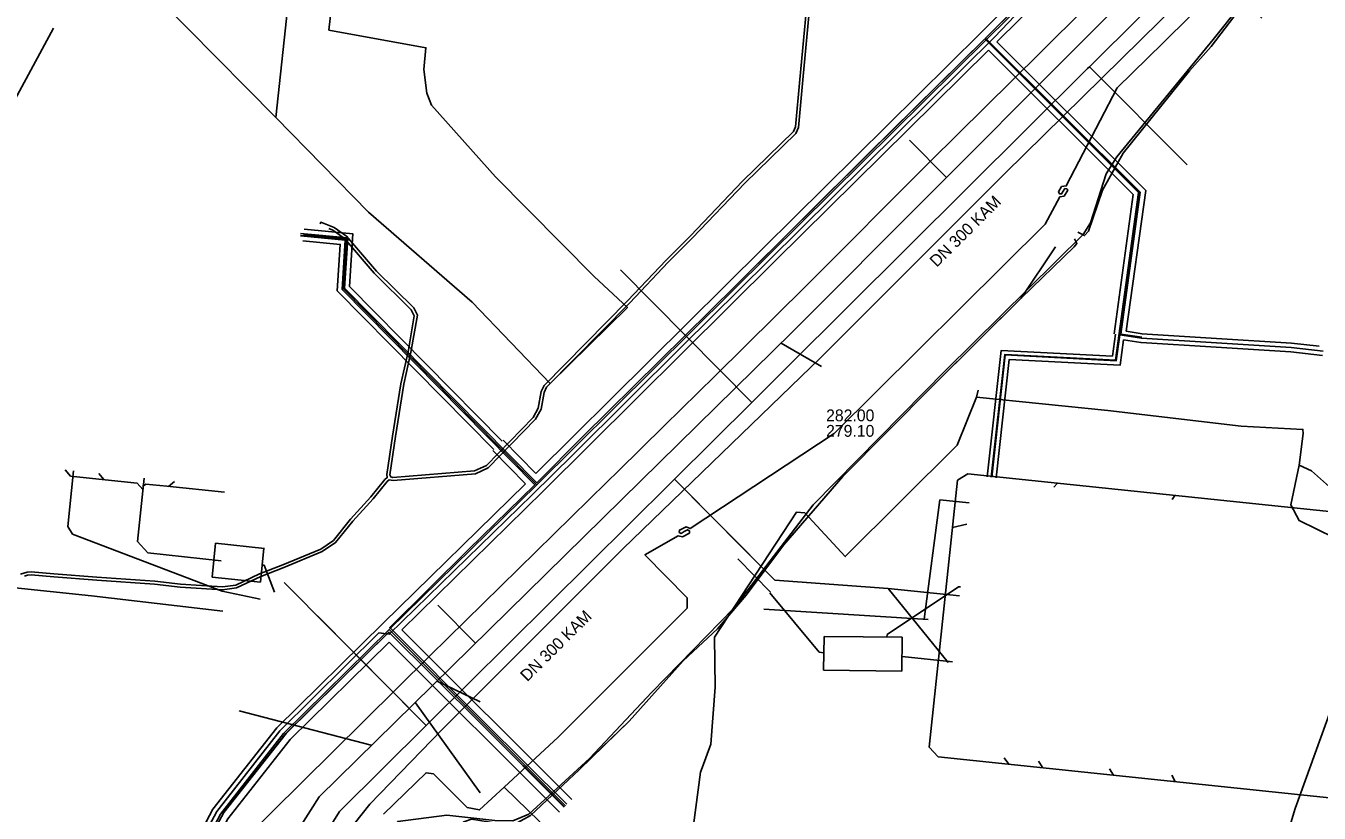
# Model space of a CAD drawing. Extents: x -598233 to -596890, y -1157848 to -1156431.
# Drawn here: x -597803.5 to -597715.9, y -1156796.3 to -1156743 of the extents above; entities that cross this region are included whole.
import ezdxf

# ---------------------------------------------------------------- set-up
doc = ezdxf.new("R2010")
doc.units = 0
for name, color, linetype in [('Vrstva 1', 7, 'Continuous'), ('Vrstva 13', 7, 'Continuous'), ('Vrstva 19', 7, 'Continuous'), ('Vrstva 25', 7, 'Continuous'), ('Vrstva 26', 7, 'Continuous'), ('Vrstva 3', 7, 'Continuous'), ('Vrstva 34', 7, 'Continuous'), ('Vrstva 37', 7, 'Continuous'), ('Vrstva 42', 7, 'Continuous'), ('Vrstva 44', 7, 'Continuous'), ('Vrstva 45', 7, 'Continuous'), ('Vrstva 5', 7, 'Continuous'), ('Vrstva 55', 7, 'Continuous'), ('Vrstva 8', 7, 'Continuous')]:
    doc.layers.add(name, color=color, linetype=linetype)

msp = doc.modelspace()

# ---------------------------------------------------------------- linework, layer by layer
at = {"layer": 'Vrstva 1'}
for p, q in [((-597800.864, -1156773.082), (-597800.495, -1156773.507)), ((-597798.582, -1156773.329), (-597798.248, -1156773.74)), ((-597740.38, -1156773.78), (-597739.673, -1156773.337)), ((-597739.673, -1156773.337), (-597694.513, -1156778.065)), ((-597800.495, -1156773.507), (-597798.144, -1156773.75)), ((-597798.144, -1156773.75), (-597795.979, -1156773.977)), ((-597795.979, -1156773.977), (-597795.586, -1156774.416)), ((-597795.51, -1156773.649), (-597795.956, -1156777.931)), ((-597795.385, -1156774.037), (-597795.609, -1156774.205)), ((-597793.959, -1156774.186), (-597795.385, -1156774.037)), ((-597790.059, -1156774.595), (-597793.959, -1156774.186)), ((-597793.443, -1156773.867), (-597793.855, -1156774.198)), ((-597742.3, -1156791.88), (-597740.38, -1156773.78)), ((-597733.592, -1156773.974), (-597733.852, -1156774.24)), ((-597725.651, -1156774.805), (-597725.825, -1156775.077)), ((-597740.719, -1156776.979), (-597739.736, -1156776.766)), ((-597795.956, -1156777.931), (-597795.25, -1156778.69)), ((-597795.25, -1156778.69), (-597790.288, -1156779.249)), ((-597787.504, -1156779.539), (-597787.373, -1156779.539)), ((-597787.373, -1156779.539), (-597786.68, -1156781.37)), ((-597740.32, -1156781), (-597745.145, -1156784.24)), ((-597740.181, -1156781.012), (-597740.32, -1156781)), ((-597749.753, -1156785.438), (-597753.09, -1156781.41)), ((-597745.145, -1156784.24), (-597745.166, -1156784.412)), ((-597749.438, -1156785.471), (-597749.753, -1156785.438)), ((-597740.714, -1156786.087), (-597744.14, -1156785.729)), ((-597741.681, -1156792.522), (-597742.3, -1156791.88)), ((-597712.298, -1156795.597), (-597741.681, -1156792.522)), ((-597736.909, -1156793.022), (-597737.212, -1156792.584)), ((-597734.599, -1156793.264), (-597734.884, -1156792.828)), ((-597729.801, -1156793.767), (-597730.086, -1156793.331)), ((-597725.619, -1156794.203), (-597725.859, -1156793.774))]:
    msp.add_line(p, q, dxfattribs=at)
for points in [[(-597751.6, -1156763.76), (-597723.26, -1156735.32)], [(-597741.113, -1156753.258), (-597743.639, -1156750.732)], [(-597783.64, -1156795.23), (-597751.6, -1156763.76)], [(-597749.587, -1156766.061), (-597752.326, -1156764.487)], [(-597773.049, -1156784.827), (-597775.593, -1156782.238)], [(-597775.657, -1156787.389), (-597772.736, -1156788.801)], [(-597772.742, -1156794.975), (-597777.106, -1156788.857)], [(-597780.112, -1156791.743), (-597789.068, -1156789.406)], [(-597795.28, -1156817.53), (-597790.04, -1156805.31), (-597783.64, -1156795.23)]]:
    msp.add_lwpolyline(points, dxfattribs=at)
at = {"layer": 'Vrstva 13'}
for p, q in [((-597800.684, -1156776.905), (-597800.29, -1156773.151)), ((-597742.647, -1156783.207), (-597741.573, -1156775.105)), ((-597741.573, -1156775.105), (-597739.583, -1156775.313)), ((-597800.365, -1156777.424), (-597800.684, -1156776.905)), ((-597790.208, -1156781.3), (-597800.365, -1156777.424)), ((-597787.64, -1156781.83), (-597790.208, -1156781.3)), ((-597753.5, -1156782.51), (-597742.356, -1156783.226))]:
    msp.add_line(p, q, dxfattribs=at)
msp.add_lwpolyline([(-597724.717, -1156734.923), (-597733.77, -1156743.81), (-597734.777, -1156744.802), (-597742.22, -1156752.18), (-597750.66, -1156760.63), (-597756.814, -1156766.695), (-597760.266, -1156770.093), (-597763.36, -1156773.14), (-597764.147, -1156773.913), (-597776.12, -1156785.67), (-597780.615, -1156790.115), (-597788.92, -1156798.33), (-597791.85, -1156805.28), (-597794.14, -1156810.94)], dxfattribs=at)
at = {"layer": 'Vrstva 19'}
msp.add_lwpolyline([(-597678.01, -1156693.94), (-597683.93, -1156700.59), (-597694.8, -1156711.41), (-597707.13, -1156723.47), (-597717.15, -1156733.41), (-597724.02, -1156740.05), (-597737.14, -1156752.97), (-597749.66, -1156765.48), (-597763.07, -1156778.44), (-597775.33, -1156790.7), (-597780.21, -1156795.73), (-597783.32, -1156799.67), (-597785.29, -1156802.59), (-597786.97, -1156805.68), (-597788.094, -1156808.207), (-597788.18, -1156808.4), (-597790.33, -1156813.83), (-597788.88, -1156817.36), (-597788.9, -1156817.55), (-597792.52, -1156822.91)], dxfattribs=at)
at = {"layer": 'Vrstva 25'}
for p, q in [((-597729.679, -1156735.25), (-597738.426, -1156743.929)), ((-597738.426, -1156743.929), (-597728.524, -1156753.796)), ((-597729.372, -1156763.917), (-597727.9, -1156764.147)), ((-597768.885, -1156774.092), (-597771.525, -1156771.415)), ((-597768.885, -1156774.092), (-597778.89, -1156783.904)), ((-597778.89, -1156783.904), (-597766.94, -1156795.845))]:
    msp.add_line(p, q, dxfattribs=at)
for points in [[(-597738.426, -1156743.929), (-597753.129, -1156758.466), (-597768.885, -1156774.092)], [(-597728.524, -1156753.796), (-597728.047, -1156754.278), (-597729.373, -1156763.921)], [(-597771.525, -1156771.415), (-597782.003, -1156760.8), (-597781.788, -1156757.436), (-597784.702, -1156757.161)], [(-597729.372, -1156763.917), (-597729.614, -1156765.677), (-597737.145, -1156765.29), (-597738.06, -1156773.576)], [(-597727.9, -1156764.147), (-597722.833, -1156764.465), (-597717.767, -1156764.782), (-597715.595, -1156765.026)], [(-597778.89, -1156783.904), (-597786.068, -1156790.954), (-597790.337, -1156796.407), (-597793.062, -1156801.571), (-597797.61, -1156812.112), (-597803.601, -1156810.605)]]:
    msp.add_lwpolyline(points, dxfattribs=at)
at = {"layer": 'Vrstva 26'}
for p, q in [((-597738.849, -1156743.503), (-597730.391, -1156735.111)), ((-597729.256, -1156735.676), (-597737.717, -1156744.071)), ((-597737.717, -1156744.071), (-597728.241, -1156753.513)), ((-597728.806, -1156754.079), (-597738.286, -1156744.634)), ((-597728.936, -1156763.681), (-597727.854, -1156763.851)), ((-597727.946, -1156764.444), (-597729.117, -1156764.26)), ((-597771.169, -1156771.064), (-597768.951, -1156773.313)), ((-597769.663, -1156774.015), (-597771.881, -1156771.766)), ((-597779.31, -1156783.476), (-597769.663, -1156774.015)), ((-597768.465, -1156774.521), (-597778.037, -1156783.908)), ((-597778.037, -1156783.908), (-597766.516, -1156795.421)), ((-597767.365, -1156796.27), (-597778.894, -1156784.749))]:
    msp.add_line(p, q, dxfattribs=at)
for points in [[(-597768.951, -1156773.313), (-597753.551, -1156758.04), (-597738.848, -1156743.503)], [(-597738.286, -1156744.634), (-597752.707, -1156758.892), (-597768.463, -1156774.518)], [(-597729.769, -1156763.867), (-597728.47, -1156754.419), (-597728.808, -1156754.077)], [(-597728.239, -1156753.515), (-597727.624, -1156754.137), (-597728.936, -1156763.681)], [(-597784.664, -1156756.763), (-597781.364, -1156757.075), (-597781.593, -1156760.647), (-597771.241, -1156771.134)], [(-597771.81, -1156771.696), (-597782.414, -1156760.953), (-597782.212, -1156757.798), (-597784.74, -1156757.56)], [(-597738.358, -1156773.543), (-597737.412, -1156764.976), (-597729.874, -1156765.363), (-597729.669, -1156763.876)], [(-597729.117, -1156764.26), (-597729.354, -1156765.991), (-597736.878, -1156765.604), (-597737.762, -1156773.609)], [(-597715.629, -1156765.325), (-597717.793, -1156765.081), (-597722.852, -1156764.764), (-597727.919, -1156764.447)], [(-597727.881, -1156763.848), (-597722.815, -1156764.165), (-597717.74, -1156764.483), (-597715.856, -1156764.695)], [(-597803.455, -1156810.023), (-597797.959, -1156811.406), (-597793.604, -1156801.311), (-597790.843, -1156796.079), (-597786.517, -1156790.553), (-597779.311, -1156783.476)], [(-597778.894, -1156784.749), (-597785.62, -1156791.355), (-597789.832, -1156796.734), (-597792.521, -1156801.83), (-597797.262, -1156812.818), (-597803.153, -1156811.337)]]:
    msp.add_lwpolyline(points, dxfattribs=at)
at = {"layer": 'Vrstva 3'}
for p, q in [((-597790.667, -1156778.054), (-597790.905, -1156780.341)), ((-597790.667, -1156778.054), (-597787.351, -1156778.399)), ((-597787.384, -1156778.395), (-597787.623, -1156780.683)), ((-597790.905, -1156780.341), (-597787.623, -1156780.683)), ((-597749.425, -1156784.363), (-597749.452, -1156786.663)), ((-597744.125, -1156784.424), (-597749.425, -1156784.363)), ((-597744.152, -1156786.724), (-597744.125, -1156784.424)), ((-597749.452, -1156786.663), (-597744.152, -1156786.724))]:
    msp.add_line(p, q, dxfattribs=at)
at = {"layer": 'Vrstva 34'}
for points in [[(-597738.658, -1156764.009), (-597736.07, -1156761.43), (-597733.733, -1156757.969)], [(-597765.132, -1156792.535), (-597762.63, -1156790.1), (-597758.98, -1156786.01), (-597756.65, -1156783.85), (-597754.71, -1156781.58), (-597752.18, -1156778.19), (-597748.16, -1156773.53), (-597742.07, -1156767.41), (-597738.658, -1156764.009)], [(-597774.48, -1156797.72), (-597774.21, -1156797.35), (-597773.84, -1156796.94), (-597773.32, -1156796.75), (-597771.07, -1156797.11), (-597770.18, -1156796.97), (-597769.33, -1156796.5), (-597766.02, -1156793.4), (-597765.132, -1156792.535)]]:
    msp.add_lwpolyline(points, dxfattribs=at)
at = {"layer": 'Vrstva 37'}
for points in [[(-597733.412, -1156731.627), (-597729.794, -1156735.19), (-597738.472, -1156743.806), (-597727.988, -1156754.265), (-597729.316, -1156763.878), (-597727.887, -1156764.088)], [(-597738.098, -1156773.567), (-597737.167, -1156765.256), (-597729.656, -1156765.643), (-597728.098, -1156754.281), (-597738.534, -1156743.867), (-597746.424, -1156751.662), (-597755.405, -1156760.577), (-597765.746, -1156770.803), (-597768.889, -1156773.949), (-597781.916, -1156760.758), (-597781.701, -1156757.364), (-597784.904, -1156757.057)], [(-597784.915, -1156757.204), (-597781.872, -1156757.504), (-597782.084, -1156760.847), (-597769.02, -1156774.091), (-597773.515, -1156778.467), (-597778.864, -1156783.751), (-597772.477, -1156790.147), (-597766.862, -1156795.733)], [(-597767.025, -1156795.926), (-597772.674, -1156790.284), (-597778.916, -1156784.069), (-597785.893, -1156790.945), (-597790.102, -1156796.296), (-597792.987, -1156801.653), (-597797.51, -1156812.135), (-597797.755, -1156812.235), (-597803.539, -1156810.773), (-597805.328, -1156818.594), (-597787.882, -1156830.226), (-597763.487, -1156846.481), (-597751.538, -1156854.437), (-597746.376, -1156846.168), (-597743.134, -1156839.665), (-597741.9, -1156825.689), (-597738.583, -1156825.835), (-597737.777, -1156819.205), (-597719.217, -1156820.861), (-597716.427, -1156797.002), (-597711.316, -1156797.169)]]:
    msp.add_lwpolyline(points, dxfattribs=at)
at = {"layer": 'Vrstva 42'}
for points in [[(-597733.41, -1156731.63), (-597729.79, -1156735.19), (-597738.47, -1156743.81), (-597727.99, -1156754.26), (-597729.32, -1156763.88), (-597727.89, -1156764.09)], [(-597730, -1156735.47), (-597737.88, -1156743.75), (-597753.18, -1156758.9), (-597759.02, -1156764.68), (-597766.43, -1156772.03), (-597769.21, -1156774.76), (-597778.89, -1156784.22), (-597779.61, -1156784.13), (-597786.31, -1156790.77), (-597790.59, -1156796.24), (-597793.34, -1156801.39), (-597797.75, -1156811.71), (-597803.73, -1156810.24)], [(-597803.415, -1156780.219), (-597803.158, -1156780.181), (-597801.639, -1156780.33), (-597798.717, -1156780.55), (-597794.809, -1156780.82), (-597793.059, -1156781.02), (-597790.197, -1156781.2), (-597789.242, -1156781.077), (-597787.6, -1156780.302), (-597786.043, -1156779.693), (-597783.432, -1156778.619), (-597782.531, -1156778.004), (-597781.364, -1156776.555), (-597779.984, -1156775.045), (-597779.032, -1156773.863), (-597778.903, -1156773.752), (-597778.632, -1156773.79), (-597773.054, -1156773.348), (-597772.181, -1156772.943), (-597768.979, -1156769.64), (-597768.604, -1156768.954), (-597768.404, -1156767.832), (-597768.228, -1156767.479), (-597762.598, -1156761.749), (-597759.988, -1156759), (-597758.329, -1156757.35), (-597754.799, -1156753.65), (-597751.326, -1156750.268), (-597751.152, -1156749.875), (-597750.87, -1156746.639), (-597750.17, -1156739.149)], [(-597783.57, -1156756.39), (-597783.535, -1156756.296), (-597782.622, -1156756.641), (-597781.782, -1156757.246), (-597779.767, -1156759.612), (-597777.238, -1156762.1), (-597776.986, -1156762.594), (-597777.422, -1156765.11), (-597777.912, -1156767.279), (-597778.481, -1156770.825), (-597778.861, -1156773.424), (-597778.789, -1156773.559), (-597778.648, -1156773.59), (-597773.106, -1156773.152), (-597772.299, -1156772.777), (-597769.141, -1156769.52), (-597768.796, -1156768.886), (-597768.596, -1156767.768), (-597768.392, -1156767.361), (-597762.742, -1156761.611), (-597760.131, -1156758.86), (-597758.471, -1156757.21), (-597754.941, -1156753.51), (-597751.494, -1156750.152), (-597751.348, -1156749.825), (-597751.07, -1156746.621), (-597750.37, -1156739.131)], [(-597719.761, -1156742.45), (-597720.389, -1156741.811), (-597721.29, -1156741.89), (-597723.18, -1156744.39), (-597724.65, -1156746.04), (-597729.16, -1156751.6), (-597730.55, -1156754.13), (-597731.5, -1156756.9), (-597731.77, -1156757.2), (-597732.231, -1156756.974)], [(-597738.1, -1156773.57), (-597737.17, -1156765.26), (-597729.66, -1156765.64), (-597728.1, -1156754.28), (-597738.53, -1156743.87), (-597746.42, -1156751.66), (-597755.4, -1156760.58), (-597765.75, -1156770.8), (-597768.89, -1156773.95), (-597781.92, -1156760.76), (-597781.7, -1156757.36), (-597784.9, -1156757.06)], [(-597803.88, -1156780.154), (-597803.445, -1156780.021), (-597803.162, -1156779.979), (-597801.621, -1156780.13), (-597798.703, -1156780.35), (-597794.791, -1156780.62), (-597793.041, -1156780.82), (-597790.203, -1156781), (-597789.298, -1156780.883), (-597787.68, -1156780.118), (-597786.117, -1156779.507), (-597783.528, -1156778.442), (-597782.669, -1156777.856), (-597781.516, -1156776.425), (-597780.136, -1156774.915), (-597779.188, -1156773.737), (-597779.033, -1156773.599), (-597779.059, -1156773.396), (-597778.679, -1156770.795), (-597778.108, -1156767.241), (-597777.618, -1156765.07), (-597777.194, -1156762.626), (-597777.402, -1156762.22), (-597779.913, -1156759.748), (-597781.918, -1156757.394), (-597782.718, -1156756.819), (-597782.98, -1156756.72)], [(-597784.92, -1156757.2), (-597781.87, -1156757.5), (-597782.08, -1156760.85), (-597769.02, -1156774.09), (-597773.52, -1156778.47), (-597778.86, -1156783.75), (-597772.48, -1156790.15), (-597766.86, -1156795.73)], [(-597774.08, -1156797.722), (-597774.051, -1156797.174), (-597773.84, -1156796.94), (-597773.32, -1156796.75), (-597771.07, -1156797.11), (-597770.18, -1156796.97), (-597769.33, -1156796.5), (-597766.02, -1156793.4), (-597762.63, -1156790.1), (-597758.98, -1156786.01), (-597756.65, -1156783.85), (-597754.71, -1156781.58), (-597752.18, -1156778.19), (-597748.16, -1156773.53), (-597742.07, -1156767.41), (-597736.07, -1156761.43), (-597732.48, -1156757.95), (-597732.28, -1156757.74), (-597732.447, -1156757.427)], [(-597803.623, -1156780.283), (-597803.415, -1156780.219)], [(-597767.03, -1156795.93), (-597772.67, -1156790.28), (-597778.92, -1156784.07), (-597785.89, -1156790.94), (-597790.1, -1156796.3), (-597792.99, -1156801.65), (-597797.51, -1156812.13), (-597797.75, -1156812.23), (-597803.54, -1156810.77), (-597805.33, -1156818.59), (-597787.88, -1156830.23), (-597763.49, -1156846.48), (-597751.54, -1156854.44), (-597746.38, -1156846.17), (-597743.13, -1156839.66), (-597741.9, -1156825.69), (-597738.58, -1156825.83), (-597737.78, -1156819.2), (-597719.22, -1156820.86), (-597716.43, -1156797), (-597711.32, -1156797.17)]]:
    msp.add_lwpolyline(points, dxfattribs=at)
at = {"layer": 'Vrstva 44'}
msp.add_lwpolyline([(-597721.17, -1156741.55), (-597723.04, -1156743.91), (-597729.58, -1156751.86), (-597730.3, -1156753.02), (-597731.37, -1156756.33), (-597731.86, -1156757.12), (-597741.17, -1156766.32), (-597750.17, -1156775.45), (-597755.54, -1156782.44), (-597761.09, -1156788.15), (-597765.33, -1156792.63), (-597769.43, -1156796.42), (-597770.51, -1156796.86), (-597771.73, -1156796.84), (-597775, -1156796.47), (-597778.32, -1156796.9), (-597781.38, -1156800.19), (-597784.19, -1156803.96), (-597785.8, -1156807.34), (-597786.649, -1156809.77), (-597787.04, -1156810.18), (-597787.25, -1156810.74)], dxfattribs=at)
at = {"layer": 'Vrstva 45'}
msp.add_line((-597739.1, -1156768.16), (-597738.98, -1156767.68), dxfattribs=at)
for points in [[(-597739.1, -1156768.16), (-597740.39, -1156771.41), (-597747.99, -1156778.95), (-597750.73, -1156776), (-597751.29, -1156775.94), (-597756.85, -1156784.41), (-597756.81, -1156787.81), (-597757.09, -1156791.67), (-597757.684, -1156793.282)], [(-597716.943, -1156770.602), (-597716.97, -1156770.33), (-597721.16, -1156770.12), (-597730.18, -1156769.06), (-597739.1, -1156768.16)], [(-597711.58, -1156779.08), (-597713.62, -1156778.28), (-597717.23, -1156776.51), (-597717.78, -1156775.44), (-597717.21, -1156772.75), (-597716.943, -1156770.602)], [(-597717.21, -1156772.75), (-597716.38, -1156773.15), (-597715.16, -1156774.23)], [(-597708.86, -1156824.32), (-597709.47, -1156824.19), (-597720.94, -1156823.4), (-597720.03, -1156814.16), (-597719.22, -1156804.82), (-597718.62, -1156799.79), (-597717.5, -1156796.03), (-597714.39, -1156787.47), (-597711.58, -1156779.08)], [(-597757.684, -1156793.282), (-597757.79, -1156793.57), (-597758.44, -1156798.36)]]:
    msp.add_lwpolyline(points, dxfattribs=at)
at = {"layer": 'Vrstva 5'}
for p, q in [((-597724.82, -1156752.4), (-597731.439, -1156745.749)), ((-597763.23, -1156759.53), (-597754.32, -1156768.511)), ((-597763.23, -1156759.53), (-597754.32, -1156768.511)), ((-597759.563, -1156773.713), (-597754.845, -1156778.469)), ((-597752.77, -1156780.56), (-597759.563, -1156773.713)), ((-597754.845, -1156778.469), (-597752.77, -1156780.56)), ((-597755.262, -1156779.118), (-597753.06, -1156781.36)), ((-597786.01, -1156780.7), (-597776.385, -1156790.402)), ((-597745.085, -1156781.109), (-597752.77, -1156780.56)), ((-597741.007, -1156786.139), (-597745.085, -1156781.109)), ((-597745.085, -1156781.109), (-597740.244, -1156781.613)), ((-597783.764, -1156782.964), (-597776.385, -1156790.402)), ((-597782.26, -1156796.23), (-597788.45, -1156806.07))]:
    msp.add_line(p, q, dxfattribs=at)
for points in [[(-597721.02, -1156735.38), (-597731.439, -1156745.749), (-597731.558, -1156745.866), (-597731.612, -1156745.921), (-597751.89, -1156766.1)], [(-597751.89, -1156766.1), (-597753.95, -1156768.144), (-597753.975, -1156768.168), (-597754.32, -1156768.511), (-597759.563, -1156773.713), (-597759.783, -1156773.931), (-597759.849, -1156773.996), (-597776.245, -1156790.262), (-597776.385, -1156790.402), (-597776.42, -1156790.436), (-597782.26, -1156796.23)]]:
    msp.add_lwpolyline(points, dxfattribs=at)
at = {"layer": 'Vrstva 55'}
for p, q in [((-597786.58, -1156749.19), (-597785.637, -1156740.451)), ((-597806.15, -1156751.46), (-597801.64, -1156743.14)), ((-597804.673, -1156781.031), (-597799.07, -1156781.62)), ((-597799.07, -1156781.62), (-597790.18, -1156782.66))]:
    msp.add_line(p, q, dxfattribs=at)
for points in [[(-597804.373, -1156730.488), (-597803.857, -1156732.076), (-597798.92, -1156736.76), (-597792.57, -1156743.13), (-597786.58, -1156749.19), (-597780.31, -1156755.6), (-597773.27, -1156761.7)], [(-597779.28, -1156796.41), (-597776.4, -1156793.61), (-597775.9, -1156793.67), (-597773.62, -1156795.95), (-597772.78, -1156796.13), (-597771.1, -1156794.59), (-597768.7, -1156796.92), (-597771.1, -1156794.59), (-597767.45, -1156791.2), (-597758.7, -1156782.44), (-597758.7, -1156781.76), (-597761.56, -1156778.84), (-597759.32, -1156777.54), (-597759.02, -1156777.61), (-597758.54, -1156777.36), (-597758.54, -1156777.21), (-597758.67, -1156777.13), (-597758.9, -1156777.26), (-597759.11, -1156777.38), (-597759.24, -1156777.32), (-597759.23, -1156777.16), (-597758.77, -1156776.93), (-597758.49, -1156777.06), (-597748.74, -1156770.62), (-597734.43, -1156756.42), (-597733.44, -1156754.57), (-597733.15, -1156754.53), (-597732.91, -1156754.13), (-597732.97, -1156754.02), (-597733.1, -1156754.01), (-597733.21, -1156754.19), (-597733.32, -1156754.37), (-597733.47, -1156754.36), (-597733.54, -1156754.23), (-597733.32, -1156753.88), (-597733.01, -1156753.83), (-597729.56, -1156747.19), (-597726.44, -1156744.13), (-597717.39, -1156735.18)], [(-597773.27, -1156761.7), (-597767.987, -1156767.216), (-597762.749, -1156762.083), (-597765.01, -1156759.98), (-597771.69, -1156753.21), (-597776.036, -1156748.348), (-597776.339, -1156747.537), (-597776.544, -1156745.936), (-597776.41, -1156744.47), (-597782.983, -1156743.267), (-597782.393, -1156738.146), (-597782.25, -1156736.49)]]:
    msp.add_lwpolyline(points, dxfattribs=at)

# ---------------------------------------------------------------- texts
at = {"layer": 'Vrstva 8'}
for rotation, p in [(44.86046, (-597741.779, -1156759.381)), (44.77271, (-597769.534, -1156787.472))]:
    msp.add_text('DN 300 KAM', height=0.8, rotation=rotation, dxfattribs=at).set_placement(p)
for s, p in [('282.00', (-597749.285, -1156769.783)), ('279.10', (-597749.285, -1156770.833))]:
    msp.add_text(s, height=0.8, dxfattribs=at).set_placement(p)

doc.saveas('drawing.dxf')
